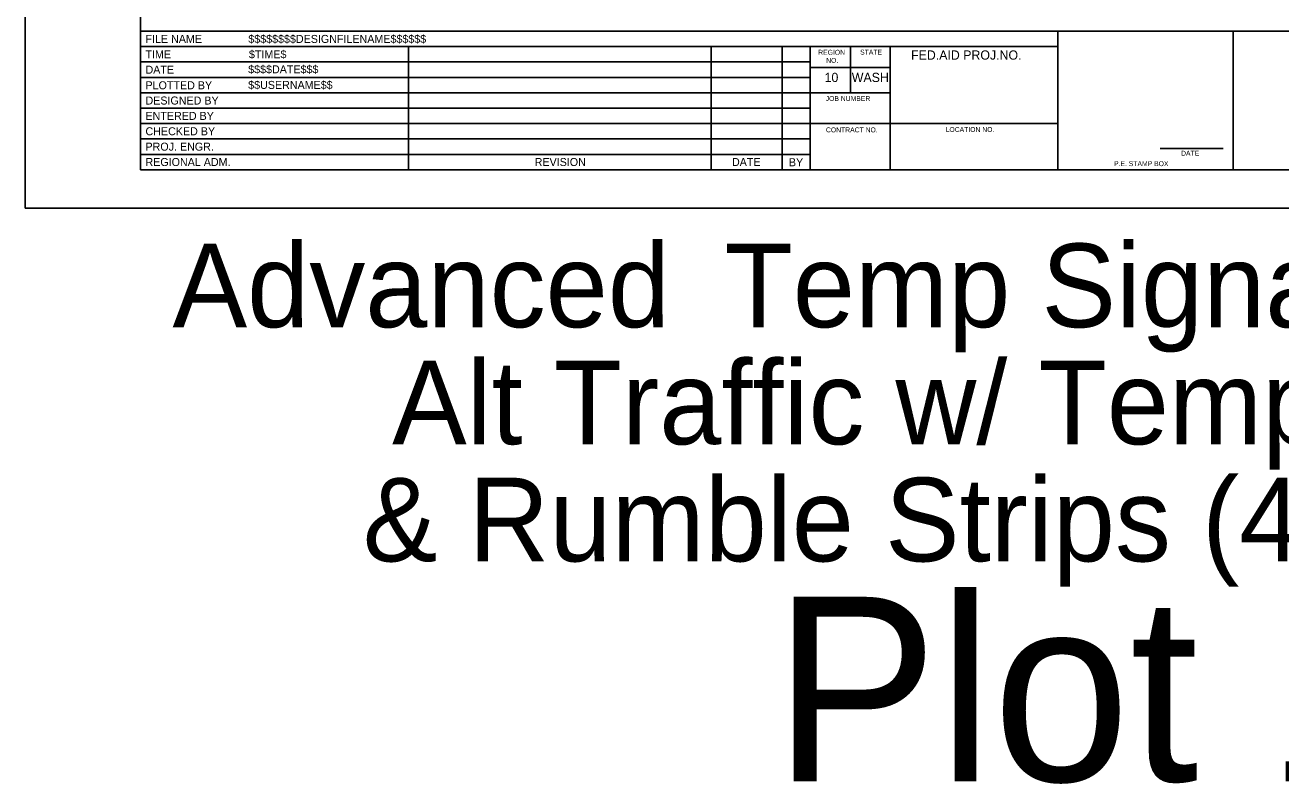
# Model space of a CAD drawing. Extents: x 99976 to 100136, y 99905 to 100011.
# Drawn here: x 99999.06 to 100009.27, y 99995.01 to 100001.18 of the extents above; entities that cross this region are included whole.
import ezdxf

# ---------------------------------------------------------------- set-up
doc = ezdxf.new("R2010")
doc.units = 0
for name, color, linetype in [('SH_GI_PlotLimits', 7, 'Continuous'), ('SH_GI_SheetBorder', 7, 'Continuous'), ('SH_GI_SheetLocationText', 7, 'Continuous'), ('SH_GI_SheetTextInCells', 7, 'Continuous'), ('SH_GI_TitleBlockText', 7, 'Continuous')]:
    doc.layers.add(name, color=color, linetype=linetype)

msp = doc.modelspace()

# ---------------------------------------------------------------- linework, layer by layer
at = {"layer": 'SH_GI_PlotLimits'}
msp.add_lwpolyline([(99999.062, 99999.687), (100016.062, 99999.687), (100016.062, 100010.687), (99999.062, 100010.687)], close=True, dxfattribs=at)
at = {"layer": 'SH_GI_SheetBorder'}
for p, q in [((100000, 100010.375), (100000, 100000)), ((100000, 100001.126), (100015.75, 100001.126)), ((100007.457, 100000), (100007.457, 100001.126)), ((100008.883, 100000), (100008.883, 100001.126)), ((100000, 100001.001), (100007.457, 100001.001)), ((100002.179, 100001.001), (100002.179, 100000)), ((100004.641, 100001.001), (100004.641, 100000)), ((100005.216, 100001.001), (100005.216, 100000)), ((100005.445, 100001.001), (100005.445, 100000)), ((100005.772, 100000.625), (100005.772, 100001.001)), ((100006.096, 100000), (100006.096, 100001.001)), ((100000, 100000.876), (100002.182, 100000.876)), ((100002.182, 100000.876), (100005.447, 100000.876)), ((100006.096, 100000.831), (100005.447, 100000.831)), ((100000, 100000.751), (100002.182, 100000.751)), ((100002.182, 100000.751), (100005.447, 100000.751)), ((100000, 100000.625), (100005.447, 100000.625)), ((100006.096, 100000.625), (100005.447, 100000.625)), ((100000, 100000.5), (100005.447, 100000.5)), ((100000, 100000.375), (100005.447, 100000.375)), ((100007.457, 100000.375), (100005.447, 100000.375)), ((100000, 100000.25), (100005.447, 100000.25)), ((100008.29, 100000.173), (100008.802, 100000.173)), ((100000, 100000.125), (100005.447, 100000.125)), ((100000, 100000), (100015.75, 100000))]:
    msp.add_line(p, q, dxfattribs=at)

# ---------------------------------------------------------------- texts
at = {"layer": 'SH_GI_SheetLocationText'}
for s, height, p in [('Advanced', 0.68, (100000.261, 99998.719)), (' Temp Signal-Controlled', 0.68, (100004.495, 99998.719)), ('Alt Traffic w/ Temp Barrier', 0.68, (100002.046, 99997.767)), ('& Rumble Strips (40- mph)', 0.68, (100001.808, 99996.815)), ('Plot 1', 1.5, (100005.145, 99995.027))]:
    msp.add_text(s, height=height, dxfattribs=at).set_placement(p)
at = {"layer": 'SH_GI_SheetTextInCells'}
for s, height, p in [('FILE NAME', 0.0651, (100000.041, 100001.031)), ('TIME', 0.0651, (100000.041, 100000.906)), ('REGION', 0.04, (100005.51, 100000.935)), ('NO.', 0.04, (100005.575, 100000.869)), ('STATE', 0.04, (100005.851, 100000.936)), ('FED.AID PROJ.NO.', 0.07506, (100006.265, 100000.895)), ('DATE', 0.0651, (100000.041, 100000.781)), ('10', 0.0751, (100005.562, 100000.713)), ('WASH', 0.0751, (100005.783, 100000.713)), ('PLOTTED BY', 0.0651, (100000.041, 100000.654)), ('DESIGNED BY', 0.06505, (100000.041, 100000.53)), ('JOB NUMBER', 0.04, (100005.571, 100000.559)), ('ENTERED BY', 0.0651, (100000.041, 100000.405)), ('CHECKED BY', 0.0651, (100000.041, 100000.28)), ('CONTRACT NO.', 0.04003, (100005.573, 100000.304)), ('LOCATION NO.', 0.04003, (100006.546, 100000.307)), ('PROJ. ENGR.', 0.06505, (100000.041, 100000.155)), ('REGIONAL ADM.', 0.06505, (100000.041, 100000.03)), ('REVISION', 0.0651, (100003.205, 100000.03)), ('DATE', 0.0651, (100004.809, 100000.03)), ('BY', 0.0651, (100005.272, 100000.028)), ('P.E. STAMP BOX', 0.04003, (100007.915, 100000.029)), ('DATE', 0.04, (100008.46, 100000.114))]:
    msp.add_text(s, height=height, dxfattribs=at).set_placement(p)
at = {"layer": 'SH_GI_TitleBlockText'}
for s, height, p in [('$$$$$$$$DESIGNFILENAME$$$$$$', 0.06505, (100000.877, 100001.031)), ('$TIME$', 0.0651, (100000.882, 100000.906)), ('$$$$DATE$$$', 0.06505, (100000.876, 100000.784)), ('$$USERNAME$$', 0.06505, (100000.876, 100000.657))]:
    msp.add_text(s, height=height, dxfattribs=at).set_placement(p)

doc.saveas('drawing.dxf')
